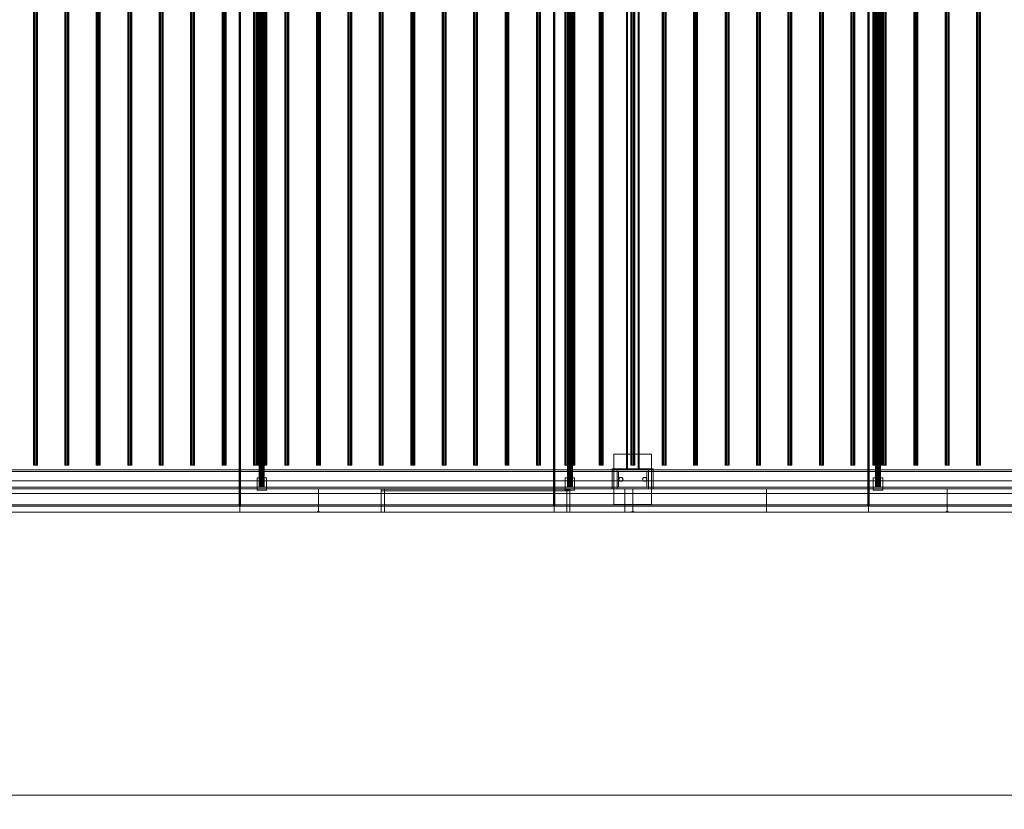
# Model space of a CAD drawing. Header units: millimetres. Extents: x -4738 to 65662, y -68080 to 6847.
# Tile 990 of 1056: x 44511 to 47643, y -20345 to -17832. Entities that reach past the tile are written whole.
import ezdxf

# ---------------------------------------------------------------- set-up
doc = ezdxf.new("R2010")
doc.units = ezdxf.units.MM
doc.layers.add('COTAS_O', color=1, linetype='Continuous', lineweight=0)
doc.layers.add('superior_secador', color=7, linetype='Continuous', lineweight=0)
doc.dimstyles.new('R19_100', dxfattribs={"dimtxt": 250, "dimasz": 150, "dimexe": 150, "dimexo": 80, "dimgap": 100, "dimtad": 1, "dimtih": 1, "dimtoh": 1, "dimdsep": 46, "dimcen": 0.09, "dimadec": 0, "dimazin": 0, "dimtfac": 1, "dimtdec": 4, "dimtofl": 0, "dimtmove": 0, "dimatfit": 3, "dimfxl": 1, "dimtolj": 1, "dimtzin": 0, "dimarcsym": 0})

# ---------------------------------------------------------------- blocks, each defined once
blk = doc.blocks.new('DIM_R31_42')
at = {"layer": 'COTAS_O'}
for p, q in [((40461.1, -19400), (40461.1, -20300)), ((60461.1, -19400), (60461.1, -20300)), ((40461.1, -20300), (40611.1, -20255)), ((60461.1, -20300), (60311.1, -20255)), ((40461.1, -20300), (60461.1, -20300)), ((40461.1, -20300), (40611.1, -20345)), ((60461.1, -20300), (60311.1, -20345))]:
    blk.add_line(p, q, dxfattribs=at)
blk.add_text('20000 O', height=250, dxfattribs=at).set_placement((50461.1, -20200))

msp = doc.modelspace()

# ---------------------------------------------------------------- linework, layer by layer
at = {"layer": 'superior_secador'}
for p, q in [((45209.134, -19380), (45209.134, -16620)), ((45211.134, -16600), (45211.134, -19400)), ((45213.134, -16620), (45213.134, -19380)), ((46209.134, -19380), (46209.134, -16620)), ((46211.134, -16600), (46211.134, -19400)), ((46213.134, -16620), (46213.134, -19380)), ((47209.134, -19380), (47209.134, -16620)), ((47211.134, -16600), (47211.134, -19400)), ((47213.134, -16620), (47213.134, -19380)), ((45273.134, -16680), (45273.134, -19320)), ((45273.406, -16680), (45273.406, -19320)), ((45274.206, -16680), (45274.206, -19320)), ((45275.477, -16680), (45275.477, -19320)), ((45277.134, -16680), (45277.134, -19320)), ((45279.063, -16680), (45279.063, -19320)), ((45281.134, -16680), (45281.134, -19320)), ((45283.204, -16680), (45283.204, -19320)), ((45285.134, -16680), (45285.134, -19320)), ((45286.791, -16680), (45286.791, -19320)), ((45288.062, -16680), (45288.062, -19320)), ((45288.861, -16680), (45288.861, -19320)), ((45289.134, -19320), (45289.134, -16680)), ((46253.134, -16680), (46253.134, -19320)), ((46253.406, -16680), (46253.406, -19320)), ((46254.206, -16680), (46254.206, -19320)), ((46255.477, -16680), (46255.477, -19320)), ((46257.134, -16680), (46257.134, -19320)), ((46259.063, -16680), (46259.063, -19320)), ((46261.134, -16680), (46261.134, -19320)), ((46263.204, -16680), (46263.204, -19320)), ((46265.134, -16680), (46265.134, -19320)), ((46266.791, -16680), (46266.791, -19320)), ((46268.062, -16680), (46268.062, -19320)), ((46268.861, -16680), (46268.861, -19320)), ((46269.134, -19320), (46269.134, -16680)), ((47233.134, -16680), (47233.134, -19320)), ((47233.406, -16680), (47233.406, -19320)), ((47234.206, -16680), (47234.206, -19320)), ((47235.477, -16680), (47235.477, -19320)), ((47237.134, -16680), (47237.134, -19320)), ((47239.063, -16680), (47239.063, -19320)), ((47241.134, -16680), (47241.134, -19320)), ((47243.204, -16680), (47243.204, -19320)), ((47245.134, -16680), (47245.134, -19320)), ((47246.791, -16680), (47246.791, -19320)), ((47248.062, -16680), (47248.062, -19320)), ((47248.861, -16680), (47248.861, -19320)), ((47249.134, -19320), (47249.134, -16680)), ((44554.784, -16750), (44554.784, -19250)), ((44555.997, -16750), (44555.997, -19250)), ((44559.172, -16750), (44559.172, -19250)), ((44563.096, -16750), (44563.096, -19250)), ((44566.271, -16750), (44566.271, -19250)), ((44567.484, -19250), (44567.484, -16750)), ((44654.784, -16750), (44654.784, -19250)), ((44655.997, -16750), (44655.997, -19250)), ((44659.172, -16750), (44659.172, -19250)), ((44663.096, -16750), (44663.096, -19250)), ((44666.271, -16750), (44666.271, -19250)), ((44667.484, -19250), (44667.484, -16750)), ((44754.784, -16750), (44754.784, -19250)), ((44755.997, -16750), (44755.997, -19250)), ((44759.172, -16750), (44759.172, -19250)), ((44763.096, -16750), (44763.096, -19250)), ((44766.271, -16750), (44766.271, -19250)), ((44767.484, -19250), (44767.484, -16750)), ((44854.784, -16750), (44854.784, -19250)), ((44855.997, -16750), (44855.997, -19250)), ((44859.172, -16750), (44859.172, -19250)), ((44863.096, -16750), (44863.096, -19250)), ((44866.271, -16750), (44866.271, -19250)), ((44867.484, -19250), (44867.484, -16750)), ((44954.784, -16750), (44954.784, -19250)), ((44955.997, -16750), (44955.997, -19250)), ((44959.172, -16750), (44959.172, -19250)), ((44963.096, -16750), (44963.096, -19250)), ((44966.271, -16750), (44966.271, -19250)), ((44967.484, -19250), (44967.484, -16750)), ((45054.784, -16750), (45054.784, -19250)), ((45055.997, -16750), (45055.997, -19250)), ((45059.172, -16750), (45059.172, -19250)), ((45063.096, -16750), (45063.096, -19250)), ((45066.271, -16750), (45066.271, -19250)), ((45067.484, -19250), (45067.484, -16750)), ((45154.784, -16750), (45154.784, -19250)), ((45155.997, -16750), (45155.997, -19250)), ((45159.172, -16750), (45159.172, -19250)), ((45163.096, -16750), (45163.096, -19250)), ((45166.271, -16750), (45166.271, -19250)), ((45167.484, -19250), (45167.484, -16750)), ((45254.784, -16750), (45254.784, -19250)), ((45255.997, -16750), (45255.997, -19250)), ((45259.172, -16750), (45259.172, -19250)), ((45263.096, -16750), (45263.096, -19250)), ((45265.134, -16750), (45265.134, -19250)), ((45265.679, -16750), (45265.679, -19250)), ((45266.271, -16750), (45266.271, -19250)), ((45267.277, -16750), (45267.277, -19250)), ((45267.484, -19250), (45267.484, -16750)), ((45269.82, -16750), (45269.82, -19250)), ((45273.134, -16750), (45273.134, -19250)), ((45276.993, -16750), (45276.993, -19250)), ((45281.134, -16750), (45281.134, -19250)), ((45285.275, -16750), (45285.275, -19250)), ((45289.134, -16750), (45289.134, -19250)), ((45292.448, -16750), (45292.448, -19250)), ((45294.99, -16750), (45294.99, -19250)), ((45296.589, -16750), (45296.589, -19250)), ((45297.134, -19250), (45297.134, -16750)), ((45354.784, -16750), (45354.784, -19250)), ((45355.997, -16750), (45355.997, -19250)), ((45359.172, -16750), (45359.172, -19250)), ((45363.096, -16750), (45363.096, -19250)), ((45366.271, -16750), (45366.271, -19250)), ((45367.484, -19250), (45367.484, -16750)), ((45454.784, -16750), (45454.784, -19250)), ((45455.997, -16750), (45455.997, -19250)), ((45459.172, -16750), (45459.172, -19250)), ((45463.096, -16750), (45463.096, -19250)), ((45466.271, -16750), (45466.271, -19250)), ((45467.484, -19250), (45467.484, -16750)), ((45554.784, -16750), (45554.784, -19250)), ((45555.997, -16750), (45555.997, -19250)), ((45559.172, -16750), (45559.172, -19250)), ((45563.096, -16750), (45563.096, -19250)), ((45566.271, -16750), (45566.271, -19250)), ((45567.484, -19250), (45567.484, -16750)), ((45654.784, -16750), (45654.784, -19250)), ((45655.997, -16750), (45655.997, -19250)), ((45659.172, -16750), (45659.172, -19250)), ((45663.096, -16750), (45663.096, -19250)), ((45666.271, -16750), (45666.271, -19250)), ((45667.484, -19250), (45667.484, -16750)), ((45754.784, -16750), (45754.784, -19250)), ((45755.997, -16750), (45755.997, -19250)), ((45759.172, -16750), (45759.172, -19250)), ((45763.096, -16750), (45763.096, -19250)), ((45766.271, -16750), (45766.271, -19250)), ((45767.484, -19250), (45767.484, -16750)), ((45854.784, -16750), (45854.784, -19250)), ((45855.997, -16750), (45855.997, -19250)), ((45859.172, -16750), (45859.172, -19250)), ((45863.096, -16750), (45863.096, -19250)), ((45866.271, -16750), (45866.271, -19250)), ((45867.484, -19250), (45867.484, -16750)), ((45954.784, -16750), (45954.784, -19250)), ((45955.997, -16750), (45955.997, -19250)), ((45959.172, -16750), (45959.172, -19250)), ((45963.096, -16750), (45963.096, -19250)), ((45966.271, -16750), (45966.271, -19250)), ((45967.484, -19250), (45967.484, -16750)), ((46054.784, -16750), (46054.784, -19250)), ((46055.997, -16750), (46055.997, -19250)), ((46059.172, -16750), (46059.172, -19250)), ((46063.096, -16750), (46063.096, -19250)), ((46066.271, -16750), (46066.271, -19250)), ((46067.484, -19250), (46067.484, -16750)), ((46154.784, -16750), (46154.784, -19250)), ((46155.997, -16750), (46155.997, -19250)), ((46159.172, -16750), (46159.172, -19250)), ((46163.096, -16750), (46163.096, -19250)), ((46166.271, -16750), (46166.271, -19250)), ((46167.484, -19250), (46167.484, -16750)), ((46245.134, -16750), (46245.134, -19250)), ((46245.679, -16750), (46245.679, -19250)), ((46247.277, -16750), (46247.277, -19250)), ((46249.82, -16750), (46249.82, -19250)), ((46253.134, -16750), (46253.134, -19250)), ((46254.784, -16750), (46254.784, -19250)), ((46255.997, -16750), (46255.997, -19250)), ((46256.993, -16750), (46256.993, -19250)), ((46259.172, -16750), (46259.172, -19250)), ((46261.134, -16750), (46261.134, -19250)), ((46263.096, -16750), (46263.096, -19250)), ((46265.275, -16750), (46265.275, -19250)), ((46266.271, -16750), (46266.271, -19250)), ((46267.484, -19250), (46267.484, -16750)), ((46269.134, -16750), (46269.134, -19250)), ((46272.448, -16750), (46272.448, -19250)), ((46274.99, -16750), (46274.99, -19250)), ((46276.589, -16750), (46276.589, -19250)), ((46277.134, -19250), (46277.134, -16750)), ((46354.784, -16750), (46354.784, -19250)), ((46355.997, -16750), (46355.997, -19250)), ((46359.172, -16750), (46359.172, -19250)), ((46363.096, -16750), (46363.096, -19250)), ((46366.271, -16750), (46366.271, -19250)), ((46367.484, -19250), (46367.484, -16750)), ((46441.134, -19265), (46441.134, -16735)), ((46444.134, -16735), (46444.134, -19265)), ((46454.784, -16750), (46454.784, -19250)), ((46455.997, -16750), (46455.997, -19250)), ((46459.172, -16750), (46459.172, -19250)), ((46463.096, -16750), (46463.096, -19250)), ((46466.271, -16750), (46466.271, -19250)), ((46467.484, -19250), (46467.484, -16750)), ((46478.134, -19265), (46478.134, -16735)), ((46481.134, -16735), (46481.134, -19265)), ((46554.784, -16750), (46554.784, -19250)), ((46555.997, -16750), (46555.997, -19250)), ((46559.172, -16750), (46559.172, -19250)), ((46563.096, -16750), (46563.096, -19250)), ((46566.271, -16750), (46566.271, -19250)), ((46567.484, -19250), (46567.484, -16750)), ((46654.784, -16750), (46654.784, -19250)), ((46655.997, -16750), (46655.997, -19250)), ((46659.172, -16750), (46659.172, -19250)), ((46663.096, -16750), (46663.096, -19250)), ((46666.271, -16750), (46666.271, -19250)), ((46667.484, -19250), (46667.484, -16750)), ((46754.784, -16750), (46754.784, -19250)), ((46755.997, -16750), (46755.997, -19250)), ((46759.172, -16750), (46759.172, -19250)), ((46763.096, -16750), (46763.096, -19250)), ((46766.271, -16750), (46766.271, -19250)), ((46767.484, -19250), (46767.484, -16750)), ((46854.784, -16750), (46854.784, -19250)), ((46855.997, -16750), (46855.997, -19250)), ((46859.172, -16750), (46859.172, -19250)), ((46863.096, -16750), (46863.096, -19250)), ((46866.271, -16750), (46866.271, -19250)), ((46867.484, -19250), (46867.484, -16750)), ((46954.784, -16750), (46954.784, -19250)), ((46955.997, -16750), (46955.997, -19250)), ((46959.172, -16750), (46959.172, -19250)), ((46963.096, -16750), (46963.096, -19250)), ((46966.271, -16750), (46966.271, -19250)), ((46967.484, -19250), (46967.484, -16750)), ((47054.784, -16750), (47054.784, -19250)), ((47055.997, -16750), (47055.997, -19250)), ((47059.172, -16750), (47059.172, -19250)), ((47063.096, -16750), (47063.096, -19250)), ((47066.271, -16750), (47066.271, -19250)), ((47067.484, -19250), (47067.484, -16750)), ((47154.784, -16750), (47154.784, -19250)), ((47155.997, -16750), (47155.997, -19250)), ((47159.172, -16750), (47159.172, -19250)), ((47163.096, -16750), (47163.096, -19250)), ((47166.271, -16750), (47166.271, -19250)), ((47167.484, -19250), (47167.484, -16750)), ((47225.134, -16750), (47225.134, -19250)), ((47225.679, -16750), (47225.679, -19250)), ((47227.277, -16750), (47227.277, -19250)), ((47229.82, -16750), (47229.82, -19250)), ((47233.134, -16750), (47233.134, -19250)), ((47236.993, -16750), (47236.993, -19250)), ((47241.134, -16750), (47241.134, -19250)), ((47245.275, -16750), (47245.275, -19250)), ((47249.134, -16750), (47249.134, -19250)), ((47252.448, -16750), (47252.448, -19250)), ((47254.784, -16750), (47254.784, -19250)), ((47254.99, -16750), (47254.99, -19250)), ((47255.997, -16750), (47255.997, -19250)), ((47256.589, -16750), (47256.589, -19250)), ((47257.134, -19250), (47257.134, -16750)), ((47259.172, -16750), (47259.172, -19250)), ((47263.096, -16750), (47263.096, -19250)), ((47266.271, -16750), (47266.271, -19250)), ((47267.484, -19250), (47267.484, -16750)), ((47354.784, -16750), (47354.784, -19250)), ((47355.997, -16750), (47355.997, -19250)), ((47359.172, -16750), (47359.172, -19250)), ((47363.096, -16750), (47363.096, -19250)), ((47366.271, -16750), (47366.271, -19250)), ((47367.484, -19250), (47367.484, -16750)), ((47454.784, -16750), (47454.784, -19250)), ((47455.997, -16750), (47455.997, -19250)), ((47459.172, -16750), (47459.172, -19250)), ((47463.096, -16750), (47463.096, -19250)), ((47466.271, -16750), (47466.271, -19250)), ((47467.484, -19250), (47467.484, -16750)), ((47554.784, -16750), (47554.784, -19250)), ((47555.997, -16750), (47555.997, -19250)), ((47559.172, -16750), (47559.172, -19250)), ((47563.096, -16750), (47563.096, -19250)), ((47566.271, -16750), (47566.271, -19250)), ((47567.484, -19250), (47567.484, -16750)), ((46401.134, -19375), (46401.134, -19215)), ((46401.134, -19215), (46521.134, -19215)), ((46521.134, -19215), (46521.134, -19375)), ((44555.997, -19250), (44554.784, -19250)), ((44559.172, -19250), (44555.997, -19250)), ((44563.096, -19250), (44559.172, -19250)), ((44566.271, -19250), (44563.096, -19250)), ((44567.484, -19250), (44566.271, -19250)), ((44655.997, -19250), (44654.784, -19250)), ((44659.172, -19250), (44655.997, -19250)), ((44663.096, -19250), (44659.172, -19250)), ((44666.271, -19250), (44663.096, -19250)), ((44667.484, -19250), (44666.271, -19250)), ((44755.997, -19250), (44754.784, -19250)), ((44759.172, -19250), (44755.997, -19250)), ((44763.096, -19250), (44759.172, -19250)), ((44766.271, -19250), (44763.096, -19250)), ((44767.484, -19250), (44766.271, -19250)), ((44855.997, -19250), (44854.784, -19250)), ((44859.172, -19250), (44855.997, -19250)), ((44863.096, -19250), (44859.172, -19250)), ((44866.271, -19250), (44863.096, -19250)), ((44867.484, -19250), (44866.271, -19250)), ((44955.997, -19250), (44954.784, -19250)), ((44959.172, -19250), (44955.997, -19250)), ((44963.096, -19250), (44959.172, -19250)), ((44966.271, -19250), (44963.096, -19250)), ((44967.484, -19250), (44966.271, -19250)), ((45055.997, -19250), (45054.784, -19250)), ((45059.172, -19250), (45055.997, -19250)), ((45063.096, -19250), (45059.172, -19250)), ((45066.271, -19250), (45063.096, -19250)), ((45067.484, -19250), (45066.271, -19250)), ((45155.997, -19250), (45154.784, -19250)), ((45159.172, -19250), (45155.997, -19250)), ((45163.096, -19250), (45159.172, -19250)), ((45166.271, -19250), (45163.096, -19250)), ((45167.484, -19250), (45166.271, -19250)), ((45255.997, -19250), (45254.784, -19250)), ((45259.172, -19250), (45255.997, -19250)), ((45263.096, -19250), (45259.172, -19250)), ((45266.271, -19250), (45263.096, -19250)), ((45265.679, -19250), (45265.134, -19250)), ((45267.277, -19250), (45265.679, -19250)), ((45267.484, -19250), (45266.271, -19250)), ((45269.82, -19250), (45267.277, -19250)), ((45273.134, -19250), (45269.82, -19250)), ((45276.993, -19250), (45273.134, -19250)), ((45281.134, -19250), (45276.993, -19250)), ((45285.275, -19250), (45281.134, -19250)), ((45289.134, -19250), (45285.275, -19250)), ((45292.448, -19250), (45289.134, -19250)), ((45294.99, -19250), (45292.448, -19250)), ((45296.589, -19250), (45294.99, -19250)), ((45297.134, -19250), (45296.589, -19250)), ((45355.997, -19250), (45354.784, -19250)), ((45359.172, -19250), (45355.997, -19250)), ((45363.096, -19250), (45359.172, -19250)), ((45366.271, -19250), (45363.096, -19250)), ((45367.484, -19250), (45366.271, -19250)), ((45455.997, -19250), (45454.784, -19250)), ((45459.172, -19250), (45455.997, -19250)), ((45463.096, -19250), (45459.172, -19250)), ((45466.271, -19250), (45463.096, -19250)), ((45467.484, -19250), (45466.271, -19250)), ((45555.997, -19250), (45554.784, -19250)), ((45559.172, -19250), (45555.997, -19250)), ((45563.096, -19250), (45559.172, -19250)), ((45566.271, -19250), (45563.096, -19250)), ((45567.484, -19250), (45566.271, -19250)), ((45655.997, -19250), (45654.784, -19250)), ((45659.172, -19250), (45655.997, -19250)), ((45663.096, -19250), (45659.172, -19250)), ((45666.271, -19250), (45663.096, -19250)), ((45667.484, -19250), (45666.271, -19250)), ((45755.997, -19250), (45754.784, -19250)), ((45759.172, -19250), (45755.997, -19250)), ((45763.096, -19250), (45759.172, -19250)), ((45766.271, -19250), (45763.096, -19250)), ((45767.484, -19250), (45766.271, -19250)), ((45855.997, -19250), (45854.784, -19250)), ((45859.172, -19250), (45855.997, -19250)), ((45863.096, -19250), (45859.172, -19250)), ((45866.271, -19250), (45863.096, -19250)), ((45867.484, -19250), (45866.271, -19250)), ((45955.997, -19250), (45954.784, -19250)), ((45959.172, -19250), (45955.997, -19250)), ((45963.096, -19250), (45959.172, -19250)), ((45966.271, -19250), (45963.096, -19250)), ((45967.484, -19250), (45966.271, -19250)), ((46055.997, -19250), (46054.784, -19250)), ((46059.172, -19250), (46055.997, -19250)), ((46063.096, -19250), (46059.172, -19250)), ((46066.271, -19250), (46063.096, -19250)), ((46067.484, -19250), (46066.271, -19250)), ((46155.997, -19250), (46154.784, -19250)), ((46159.172, -19250), (46155.997, -19250)), ((46163.096, -19250), (46159.172, -19250)), ((46166.271, -19250), (46163.096, -19250)), ((46167.484, -19250), (46166.271, -19250)), ((46245.679, -19250), (46245.134, -19250)), ((46247.277, -19250), (46245.679, -19250)), ((46249.82, -19250), (46247.277, -19250)), ((46253.134, -19250), (46249.82, -19250)), ((46256.993, -19250), (46253.134, -19250)), ((46255.997, -19250), (46254.784, -19250)), ((46259.172, -19250), (46255.997, -19250)), ((46261.134, -19250), (46256.993, -19250)), ((46263.096, -19250), (46259.172, -19250)), ((46265.275, -19250), (46261.134, -19250)), ((46266.271, -19250), (46263.096, -19250)), ((46269.134, -19250), (46265.275, -19250)), ((46267.484, -19250), (46266.271, -19250)), ((46272.448, -19250), (46269.134, -19250)), ((46274.99, -19250), (46272.448, -19250)), ((46276.589, -19250), (46274.99, -19250)), ((46277.134, -19250), (46276.589, -19250)), ((46355.997, -19250), (46354.784, -19250)), ((46359.172, -19250), (46355.997, -19250)), ((46363.096, -19250), (46359.172, -19250)), ((46366.271, -19250), (46363.096, -19250)), ((46367.484, -19250), (46366.271, -19250)), ((46455.997, -19250), (46454.784, -19250)), ((46459.172, -19250), (46455.997, -19250)), ((46463.096, -19250), (46459.172, -19250)), ((46466.271, -19250), (46463.096, -19250)), ((46467.484, -19250), (46466.271, -19250)), ((46555.997, -19250), (46554.784, -19250)), ((46559.172, -19250), (46555.997, -19250)), ((46563.096, -19250), (46559.172, -19250)), ((46566.271, -19250), (46563.096, -19250)), ((46567.484, -19250), (46566.271, -19250)), ((46655.997, -19250), (46654.784, -19250)), ((46659.172, -19250), (46655.997, -19250)), ((46663.096, -19250), (46659.172, -19250)), ((46666.271, -19250), (46663.096, -19250)), ((46667.484, -19250), (46666.271, -19250)), ((46755.997, -19250), (46754.784, -19250)), ((46759.172, -19250), (46755.997, -19250)), ((46763.096, -19250), (46759.172, -19250)), ((46766.271, -19250), (46763.096, -19250)), ((46767.484, -19250), (46766.271, -19250)), ((46855.997, -19250), (46854.784, -19250)), ((46859.172, -19250), (46855.997, -19250)), ((46863.096, -19250), (46859.172, -19250)), ((46866.271, -19250), (46863.096, -19250)), ((46867.484, -19250), (46866.271, -19250)), ((46955.997, -19250), (46954.784, -19250)), ((46959.172, -19250), (46955.997, -19250)), ((46963.096, -19250), (46959.172, -19250)), ((46966.271, -19250), (46963.096, -19250)), ((46967.484, -19250), (46966.271, -19250)), ((47055.997, -19250), (47054.784, -19250)), ((47059.172, -19250), (47055.997, -19250)), ((47063.096, -19250), (47059.172, -19250)), ((47066.271, -19250), (47063.096, -19250)), ((47067.484, -19250), (47066.271, -19250)), ((47155.997, -19250), (47154.784, -19250)), ((47159.172, -19250), (47155.997, -19250)), ((47163.096, -19250), (47159.172, -19250)), ((47166.271, -19250), (47163.096, -19250)), ((47167.484, -19250), (47166.271, -19250)), ((47225.679, -19250), (47225.134, -19250)), ((47227.277, -19250), (47225.679, -19250)), ((47229.82, -19250), (47227.277, -19250)), ((47233.134, -19250), (47229.82, -19250)), ((47236.993, -19250), (47233.134, -19250)), ((47241.134, -19250), (47236.993, -19250)), ((47245.275, -19250), (47241.134, -19250)), ((47249.134, -19250), (47245.275, -19250)), ((47252.448, -19250), (47249.134, -19250)), ((47254.99, -19250), (47252.448, -19250)), ((47255.997, -19250), (47254.784, -19250)), ((47256.589, -19250), (47254.99, -19250)), ((47259.172, -19250), (47255.997, -19250)), ((47257.134, -19250), (47256.589, -19250)), ((47263.096, -19250), (47259.172, -19250)), ((47266.271, -19250), (47263.096, -19250)), ((47267.484, -19250), (47266.271, -19250)), ((47355.997, -19250), (47354.784, -19250)), ((47359.172, -19250), (47355.997, -19250)), ((47363.096, -19250), (47359.172, -19250)), ((47366.271, -19250), (47363.096, -19250)), ((47367.484, -19250), (47366.271, -19250)), ((47455.997, -19250), (47454.784, -19250)), ((47459.172, -19250), (47455.997, -19250)), ((47463.096, -19250), (47459.172, -19250)), ((47466.271, -19250), (47463.096, -19250)), ((47467.484, -19250), (47466.271, -19250)), ((47555.997, -19250), (47554.784, -19250)), ((47559.172, -19250), (47555.997, -19250)), ((47563.096, -19250), (47559.172, -19250)), ((47566.271, -19250), (47563.096, -19250)), ((47567.484, -19250), (47566.271, -19250)), ((40461.134, -19265), (60461.134, -19265)), ((60461.134, -19270), (40461.134, -19270)), ((45266.134, -19330), (45266.134, -19290)), ((45266.134, -19290), (45296.134, -19290)), ((45296.134, -19290), (45296.134, -19330)), ((46246.134, -19330), (46246.134, -19290)), ((46246.134, -19290), (46276.134, -19290)), ((46276.134, -19290), (46276.134, -19330)), ((46396.134, -19325), (46396.134, -19262)), ((46396.134, -19262), (46526.134, -19262)), ((46411.134, -19270), (46411.134, -19265)), ((46411.134, -19265), (46511.134, -19265)), ((46511.134, -19270), (46411.134, -19270)), ((46411.134, -19320), (46411.134, -19270)), ((46411.134, -19270), (46416.134, -19270)), ((46416.134, -19270), (46416.134, -19320)), ((46416.134, -19295), (46419.634, -19288.938)), ((46419.634, -19288.938), (46426.634, -19288.938)), ((46426.634, -19288.938), (46430.134, -19295)), ((46481.134, -19265), (46441.134, -19265)), ((46444.134, -19265), (46441.134, -19265)), ((46481.134, -19265), (46478.134, -19265)), ((46492.134, -19295), (46495.634, -19288.938)), ((46495.634, -19288.938), (46502.634, -19288.938)), ((46502.634, -19288.938), (46506.134, -19295)), ((46506.134, -19320), (46506.134, -19270)), ((46506.134, -19270), (46511.134, -19270)), ((46511.134, -19265), (46511.134, -19270)), ((46511.134, -19270), (46511.134, -19320)), ((46526.134, -19262), (46526.134, -19325)), ((47226.134, -19330), (47226.134, -19290)), ((47226.134, -19290), (47256.134, -19290)), ((47256.134, -19290), (47256.134, -19330)), ((40461.134, -19320), (60461.134, -19320)), ((40811.134, -19300), (60111.134, -19300)), ((45273.406, -19320), (45273.134, -19320)), ((45274.206, -19320), (45273.406, -19320)), ((45275.477, -19320), (45274.206, -19320)), ((45277.134, -19320), (45275.477, -19320)), ((45279.063, -19320), (45277.134, -19320)), ((45281.134, -19320), (45279.063, -19320)), ((45283.204, -19320), (45281.134, -19320)), ((45285.134, -19320), (45283.204, -19320)), ((45286.791, -19320), (45285.134, -19320)), ((45288.062, -19320), (45286.791, -19320)), ((45288.861, -19320), (45288.062, -19320)), ((45289.134, -19320), (45288.861, -19320)), ((46253.406, -19320), (46253.134, -19320)), ((46254.206, -19320), (46253.406, -19320)), ((46255.477, -19320), (46254.206, -19320)), ((46257.134, -19320), (46255.477, -19320)), ((46259.063, -19320), (46257.134, -19320)), ((46261.134, -19320), (46259.063, -19320)), ((46263.204, -19320), (46261.134, -19320)), ((46265.134, -19320), (46263.204, -19320)), ((46266.791, -19320), (46265.134, -19320)), ((46268.062, -19320), (46266.791, -19320)), ((46268.861, -19320), (46268.062, -19320)), ((46269.134, -19320), (46268.861, -19320)), ((46396.134, -19325), (46396.134, -19320)), ((46396.134, -19320), (46526.134, -19320)), ((46411.134, -19325), (46411.134, -19320)), ((46411.134, -19320), (46511.134, -19320)), ((46416.134, -19320), (46411.134, -19320)), ((46419.634, -19301.062), (46416.134, -19295)), ((46426.634, -19301.062), (46419.634, -19301.062)), ((46430.134, -19295), (46426.634, -19301.062)), ((46495.634, -19301.062), (46492.134, -19295)), ((46502.634, -19301.062), (46495.634, -19301.062)), ((46506.134, -19295), (46502.634, -19301.062)), ((46511.134, -19320), (46506.134, -19320)), ((46511.134, -19320), (46511.134, -19325)), ((46526.134, -19320), (46526.134, -19325)), ((47233.406, -19320), (47233.134, -19320)), ((47234.206, -19320), (47233.406, -19320)), ((47235.477, -19320), (47234.206, -19320)), ((47237.134, -19320), (47235.477, -19320)), ((47239.063, -19320), (47237.134, -19320)), ((47241.134, -19320), (47239.063, -19320)), ((47243.204, -19320), (47241.134, -19320)), ((47245.134, -19320), (47243.204, -19320)), ((47246.791, -19320), (47245.134, -19320)), ((47248.062, -19320), (47246.791, -19320)), ((47248.861, -19320), (47248.062, -19320)), ((47249.134, -19320), (47248.861, -19320)), ((60461.134, -19325), (40461.134, -19325)), ((60111.134, -19340), (40811.134, -19340)), ((44461.134, -19325), (45461.134, -19325)), ((45296.134, -19330), (45266.134, -19330)), ((45461.134, -19325), (45461.134, -19400)), ((45461.134, -19325), (45661.134, -19325)), ((45661.134, -19325), (45661.134, -19400)), ((45661.134, -19325), (46261.134, -19325)), ((45661.134, -19325), (45671.134, -19325)), ((45661.134, -19332), (45661.134, -19326)), ((45661.134, -19326), (46261.134, -19326)), ((46261.134, -19332), (45661.134, -19332)), ((45671.134, -19325), (45671.134, -19400)), ((46276.134, -19330), (46246.134, -19330)), ((46251.134, -19400), (46251.134, -19325)), ((46251.134, -19325), (46261.134, -19325)), ((46261.134, -19325), (46261.134, -19400)), ((46261.134, -19325), (46436.134, -19325)), ((46261.134, -19326), (46261.134, -19332)), ((46526.134, -19325), (46396.134, -19325)), ((46511.134, -19325), (46411.134, -19325)), ((46436.134, -19325), (46436.134, -19400)), ((46436.134, -19325), (46461.134, -19325)), ((46461.134, -19325), (46461.134, -19400)), ((46461.134, -19325), (46886.134, -19325)), ((46886.134, -19325), (46886.134, -19400)), ((46886.134, -19325), (47461.134, -19325)), ((47256.134, -19330), (47226.134, -19330)), ((47461.134, -19325), (47461.134, -19400)), ((47461.134, -19325), (48461.134, -19325)), ((40461.134, -19376), (60461.134, -19376)), ((40461.134, -19380), (60461.134, -19380)), ((45213.134, -19380), (45209.134, -19380)), ((46213.134, -19380), (46209.134, -19380)), ((46521.134, -19375), (46401.134, -19375)), ((47213.134, -19380), (47209.134, -19380)), ((60461.134, -19400), (40461.134, -19400)), ((45211.134, -19400), (44211.134, -19400)), ((45461.134, -19400), (44461.134, -19400)), ((46211.134, -19400), (45211.134, -19400)), ((45458.134, -19400), (45458.134, -19397)), ((45458.134, -19397), (45464.134, -19397)), ((45464.134, -19400), (45458.134, -19400)), ((45661.134, -19400), (45461.134, -19400)), ((45464.134, -19397), (45464.134, -19400)), ((46261.134, -19400), (45661.134, -19400)), ((45671.134, -19400), (45661.134, -19400)), ((47211.134, -19400), (46211.134, -19400)), ((46261.134, -19400), (46251.134, -19400)), ((46436.134, -19400), (46261.134, -19400)), ((46461.134, -19400), (46436.134, -19400)), ((46458.134, -19400), (46458.134, -19397)), ((46458.134, -19397), (46464.134, -19397)), ((46464.134, -19400), (46458.134, -19400)), ((46886.134, -19400), (46461.134, -19400)), ((46464.134, -19397), (46464.134, -19400)), ((47461.134, -19400), (46886.134, -19400)), ((48211.134, -19400), (47211.134, -19400)), ((47458.134, -19400), (47458.134, -19397)), ((47458.134, -19397), (47464.134, -19397)), ((47464.134, -19400), (47458.134, -19400)), ((48461.134, -19400), (47461.134, -19400)), ((47464.134, -19397), (47464.134, -19400))]:
    msp.add_line(p, q, dxfattribs=at)

# ---------------------------------------------------------------- dimensions: what is measured, and where the dimension line sits
at = {"layer": 'COTAS_O'}
dim = msp.add_aligned_dim(p1=(40461.134, -19400), p2=(60461.134, -19400), distance=-900, text='<> O', dimstyle='R19_100', dxfattribs=at)
dim.commit()
dim.dimension.update_dxf_attribs({"geometry": 'DIM_R31_42', "text_midpoint": (50461.134, -20300)})

doc.saveas('drawing.dxf')
